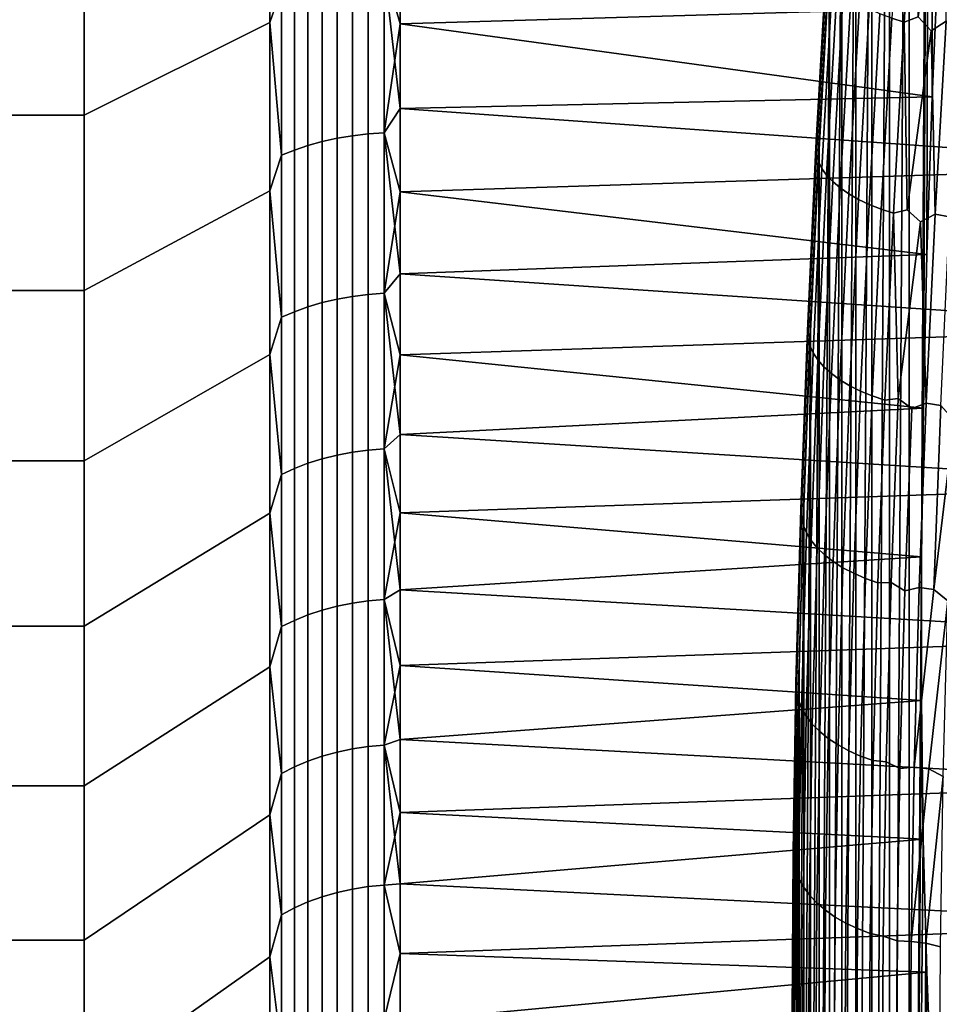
# Model space of a CAD drawing. Header units: metres. Extents: x -29 to 117, y -464 to 29.
# Tile 296 of 362: x 55.85 to 60.84, y -17.58 to -12.23. Entities that reach past the tile are written whole.
import ezdxf

# ---------------------------------------------------------------- set-up
doc = ezdxf.new("R2010")
doc.units = ezdxf.units.M
doc.layers.add('solid_24_501_056_XXX', color=7, linetype='CONTINUOUS')

msp = doc.modelspace()

# ---------------------------------------------------------------- linework, layer by layer
at = {"layer": 'solid_24_501_056_XXX'}
for points in [[(60.792839, -5.41515, 78.759651), (60.917858, -4.291757, 78.966141), (60.840805, -11.769875, 73.144981), (60.802765, -12.649893, 72.630539)], [(60.677292, -6.526996, 78.50708), (60.792839, -5.41515, 78.759651), (60.745323, -15.146692, 70.873718), (60.677315, -24.971069, 63.030529)], [(60.792839, -5.41515, 78.759651), (60.754997, -14.339691, 71.493912), (60.745323, -15.146692, 70.873718)], [(60.792839, -5.41515, 78.759651), (60.774158, -13.506566, 72.080154), (60.754997, -14.339691, 71.493912)], [(60.792839, -5.41515, 78.759651), (60.802765, -12.649893, 72.630539), (60.774158, -13.506566, 72.080154)], [(60.571278, -24.486364, 64.061623), (60.571259, -7.626577, 78.208778), (60.677292, -6.526996, 78.50708)], [(60.677315, -24.971069, 63.030529), (60.571278, -24.486364, 64.061623), (60.677292, -6.526996, 78.50708)], [(60.474964, -23.960058, 65.070374), (60.474949, -8.711383, 77.865631), (60.571259, -7.626577, 78.208778)], [(60.571278, -24.486364, 64.061623), (60.474964, -23.960058, 65.070374), (60.571259, -7.626577, 78.208778)], [(60.388428, -23.392693, 66.055992), (60.388416, -9.780537, 77.478035), (60.474949, -8.711383, 77.865631)], [(60.474964, -23.960058, 65.070374), (60.388428, -23.392693, 66.055992), (60.474949, -8.711383, 77.865631)], [(60.311836, -22.785374, 67.016594), (60.311829, -10.831978, 77.046745), (60.388416, -9.780537, 77.478035)], [(60.388428, -23.392693, 66.055992), (60.311836, -22.785374, 67.016594), (60.388416, -9.780537, 77.478035)], [(60.245262, -22.139154, 67.950859), (60.245255, -11.86424, 76.572586), (60.311829, -10.831978, 77.046745)], [(60.311836, -22.785374, 67.016594), (60.245262, -22.139154, 67.950859), (60.311829, -10.831978, 77.046745)], [(60.651306, -11.166689, 77.808289), (60.583008, -12.223392, 77.323761), (60.651131, -12.244543, 77.358994), (60.719494, -11.18686, 77.843964)], [(60.719494, -11.18686, 77.843964), (60.651131, -12.244543, 77.358994), (60.725754, -12.216984, 77.409981)], [(60.877998, -12.239969, 77.4496), (60.865105, -11.236148, 77.888222), (60.725754, -12.216984, 77.409981), (60.796978, -12.292251, 77.403206)], [(57.207108, -12.246424, 73.211479), (57.207108, -11.309538, 73.725471), (56.200001, -11.774567, 74.61879), (56.200001, -12.74988, 74.083717)], [(57.207108, -11.309538, 30.274527), (57.207108, -12.246424, 30.788519), (56.200001, -12.74988, 29.916283), (56.200001, -11.774567, 29.381212)], [(57.271427, -12.06489, 73.247505), (57.207108, -11.309538, 73.725471), (57.207108, -12.246424, 73.211479)], [(57.271427, -12.06489, 30.752491), (57.207108, -12.246424, 30.788519), (57.207108, -11.309538, 30.274527)], [(56.200001, -12.74988, 74.083717), (56.200001, -11.774567, 74.61879), (55.5, -11.774573, 74.618744), (55.5, -12.75, 74.083649)], [(56.200001, -11.774567, 29.381212), (56.200001, -12.74988, 29.916283), (55.5, -12.75, 29.916351), (55.5, -11.774573, 29.381254)], [(57.827667, -11.951221, 73.047325), (57.914215, -12.254225, 72.868011), (57.914215, -11.789581, 73.133995)], [(57.827667, -11.951221, 30.952673), (57.914215, -11.789582, 30.866005), (62.30183, -12.123719, 31.055897), (57.914215, -12.254225, 31.131987)], [(60.802765, -12.649893, 72.630539), (60.840805, -11.769875, 73.144981), (57.914215, -11.789581, 73.133995), (57.914215, -12.254225, 72.868011)], [(60.233814, -11.877378, 76.651978), (60.245255, -11.86424, 76.572586), (60.188858, -12.874793, 76.056702), (60.177177, -12.888845, 76.136749)], [(60.188866, -21.455612, 68.856506), (60.188858, -12.874793, 76.056702), (60.245255, -11.86424, 76.572586)], [(60.245262, -22.139154, 67.950859), (60.188866, -21.455612, 68.856506), (60.245255, -11.86424, 76.572586)], [(60.233814, -11.877378, 76.651978), (60.177177, -12.888845, 76.136749), (60.17194, -12.926119, 76.206841), (60.228741, -11.911701, 76.723572)], [(60.228741, -11.911701, 76.723572), (60.17194, -12.926119, 76.206841), (60.174606, -12.963768, 76.276871), (60.231571, -11.946458, 76.795074)], [(57.572521, -12.87561, 31.438498), (57.572521, -11.979088, 30.903599), (57.655815, -11.966138, 30.926405), (57.655815, -12.861691, 31.460726)], [(57.572521, -11.979088, 73.096405), (57.572521, -12.87561, 72.561501), (57.655815, -12.861691, 72.539276), (57.655815, -11.966138, 73.073593)], [(57.655815, -12.861691, 31.460726), (57.655815, -11.966138, 30.926405), (57.741081, -11.956825, 30.942804), (57.741081, -12.851682, 31.476711)], [(57.655815, -11.966138, 73.073593), (57.655815, -12.861691, 72.539276), (57.741081, -12.851682, 72.523293), (57.741081, -11.956825, 73.057198)], [(57.741081, -12.851682, 31.476711), (57.741081, -11.956825, 30.942804), (57.827667, -11.951221, 30.952673), (57.827667, -12.845658, 31.48633)], [(57.741081, -11.956825, 73.057198), (57.741081, -12.851682, 72.523293), (57.827667, -12.845658, 72.513672), (57.827667, -11.951221, 73.047325)], [(57.827667, -11.951221, 30.952673), (57.914215, -12.254225, 31.131987), (57.914215, -12.71287, 31.408182)], [(57.827667, -12.845658, 31.48633), (57.827667, -11.951221, 30.952673), (57.914215, -12.71287, 31.408182)], [(57.827667, -11.951221, 73.047325), (57.827667, -12.845658, 72.513672), (57.914215, -12.254225, 72.868011)], [(60.231571, -11.946458, 76.795074), (60.174606, -12.963768, 76.276871), (60.18515, -13.001422, 76.346153), (60.242271, -11.981307, 76.865791)], [(57.34071, -12.939622, 31.336275), (57.34071, -12.038642, 30.798717), (57.414364, -12.015478, 30.83951), (57.414364, -12.914725, 31.376034)], [(57.34071, -12.038642, 73.201286), (57.34071, -12.939622, 72.663727), (57.414364, -12.914725, 72.623962), (57.414364, -12.015478, 73.160492)], [(57.414364, -12.914725, 31.376034), (57.414364, -12.015478, 30.83951), (57.491833, -11.995577, 30.874559), (57.491833, -12.893333, 31.410196)], [(57.414364, -12.015478, 73.160492), (57.414364, -12.914725, 72.623962), (57.491833, -12.893333, 72.589806), (57.491833, -11.995577, 73.125443)], [(57.491833, -12.893333, 31.410196), (57.491833, -11.995577, 30.874559), (57.572521, -11.979088, 30.903599), (57.572521, -12.87561, 31.438498)], [(57.491833, -11.995577, 73.125443), (57.491833, -12.893333, 72.589806), (57.572521, -12.87561, 72.561501), (57.572521, -11.979088, 73.096405)], [(60.242271, -11.981307, 76.865791), (60.18515, -13.001422, 76.346153), (60.203465, -13.038709, 76.414001), (60.260735, -12.015903, 76.935005)], [(60.260735, -12.015903, 76.935005), (60.203465, -13.038709, 76.414001), (60.22937, -13.075258, 76.479744), (60.286785, -12.049903, 77.002052)], [(57.271427, -12.06489, 73.247505), (57.207108, -12.246424, 73.211479), (57.271427, -12.967834, 72.708778)], [(57.271427, -12.967834, 31.291224), (57.207108, -12.246424, 30.788519), (57.271427, -12.06489, 30.752491)], [(57.271427, -12.967834, 31.291224), (57.271427, -12.06489, 30.752491), (57.34071, -12.038642, 30.798717), (57.34071, -12.939622, 31.336275)], [(57.271427, -12.06489, 73.247505), (57.271427, -12.967834, 72.708778), (57.34071, -12.939622, 72.663727), (57.34071, -12.038642, 73.201286)], [(60.286785, -12.049903, 77.002052), (60.22937, -13.075258, 76.479744), (60.262608, -13.110711, 76.542732), (60.320156, -12.082971, 77.066254)], [(57.914215, -12.71287, 31.408182), (57.914215, -12.254225, 31.131987), (62.30183, -12.123719, 31.055897), (62.30183, -13.027676, 31.605892)], [(60.320156, -12.082971, 77.066254), (60.262608, -13.110711, 76.542732), (60.302853, -13.144714, 76.602341), (60.360523, -12.11478, 77.126976)], [(60.360523, -12.11478, 77.126976), (60.302853, -13.144714, 76.602341), (60.349705, -13.176932, 76.65799), (60.407486, -12.145017, 77.183632)], [(60.407486, -12.145017, 77.183632), (60.349705, -13.176932, 76.65799), (60.402702, -13.207047, 76.709106), (60.460583, -12.173381, 77.235649)], [(60.460583, -12.173381, 77.235649), (60.402702, -13.207047, 76.709106), (60.461319, -13.234761, 76.755211), (60.519283, -12.199593, 77.282509)], [(60.519283, -12.199593, 77.282509), (60.461319, -13.234761, 76.755211), (60.524979, -13.2598, 76.79583), (60.583008, -12.223392, 77.323761)], [(60.583008, -12.223392, 77.323761), (60.524979, -13.2598, 76.79583), (60.593044, -13.281915, 76.830566), (60.651131, -12.244543, 77.358994)], [(60.796978, -12.292251, 77.403206), (60.725754, -12.216984, 77.409981), (60.651131, -12.244543, 77.358994), (60.666786, -13.263452, 76.879097)], [(57.207108, -13.16, 72.657112), (57.207108, -12.246424, 73.211479), (56.200001, -12.74988, 74.083717), (56.200001, -13.701018, 73.506561)], [(57.207108, -13.159999, 31.34289), (56.200001, -13.701018, 30.493441), (56.200001, -12.74988, 29.916283), (57.207108, -12.246424, 30.788519)], [(57.271427, -12.967834, 72.708778), (57.207108, -12.246424, 73.211479), (57.207108, -13.16, 72.657112)], [(57.271427, -12.967834, 31.291224), (57.207108, -13.159999, 31.34289), (57.207108, -12.246424, 30.788519)], [(57.827667, -12.845658, 72.513672), (57.914215, -12.71287, 72.59182), (57.914215, -12.254225, 72.868011)], [(60.802765, -12.649893, 72.630539), (57.914215, -12.254225, 72.868011), (57.914215, -12.71287, 72.59182)], [(60.651131, -12.244543, 77.358994), (60.593044, -13.281915, 76.830566), (60.666786, -13.263452, 76.879097)], [(60.818928, -13.287711, 76.918274), (60.796978, -12.292251, 77.403206), (60.666786, -13.263452, 76.879097), (60.73909, -13.32809, 76.874893)], [(60.818928, -13.287711, 76.918274), (60.877998, -12.239969, 77.4496), (60.796978, -12.292251, 77.403206)], [(60.897305, -13.301455, 76.923912), (60.956249, -12.255086, 77.454842), (60.877998, -12.239969, 77.4496), (60.818928, -13.287711, 76.918274)], [(60.774158, -13.506566, 72.080154), (60.802765, -12.649893, 72.630539), (57.914215, -12.71287, 72.59182), (57.914215, -13.165292, 72.305542)], [(57.827667, -12.845658, 31.48633), (57.914215, -12.71287, 31.408182), (62.30183, -13.027676, 31.605892), (57.914215, -13.165293, 31.694456)], [(57.827667, -12.845658, 72.513672), (57.914215, -13.165292, 72.305542), (57.914215, -12.71287, 72.59182)], [(56.200001, -12.74988, 74.083717), (55.5, -12.75, 74.083649), (55.5, -13.701121, 73.506454), (56.200001, -13.701018, 73.506561)], [(56.200001, -12.74988, 29.916283), (56.200001, -13.701018, 30.493441), (55.5, -13.701121, 30.493547), (55.5, -12.75, 29.916351)], [(57.491833, -13.767216, 31.983959), (57.491833, -12.893333, 31.410196), (57.572521, -12.87561, 31.438498), (57.572521, -13.748291, 32.011475)], [(57.491833, -12.893333, 72.589806), (57.491833, -13.767216, 72.016037), (57.572521, -13.748291, 71.988525), (57.572521, -12.87561, 72.561501)], [(57.572521, -13.748291, 32.011475), (57.572521, -12.87561, 31.438498), (57.655815, -12.861691, 31.460726), (57.655815, -13.733428, 32.033081)], [(57.572521, -12.87561, 72.561501), (57.572521, -13.748291, 71.988525), (57.655815, -13.733428, 71.966919), (57.655815, -12.861691, 72.539276)], [(57.655815, -13.733428, 32.033081), (57.655815, -12.861691, 31.460726), (57.741081, -12.851682, 31.476711), (57.741081, -13.72274, 32.048622)], [(57.655815, -12.861691, 72.539276), (57.655815, -13.733428, 71.966919), (57.741081, -13.72274, 71.951378), (57.741081, -12.851682, 72.523293)], [(57.741081, -13.72274, 32.048622), (57.741081, -12.851682, 31.476711), (57.827667, -12.845658, 31.48633), (57.827667, -13.716309, 32.057972)], [(57.741081, -12.851682, 72.523293), (57.741081, -13.72274, 71.951378), (57.827667, -13.716309, 71.942032), (57.827667, -12.845658, 72.513672)], [(57.827667, -12.845658, 31.48633), (57.914215, -13.165293, 31.694456), (57.914215, -13.611272, 31.990669)], [(57.827667, -13.716309, 32.057972), (57.827667, -12.845658, 31.48633), (57.914215, -13.611272, 31.990669)], [(57.827667, -12.845658, 72.513672), (57.827667, -13.716309, 71.942032), (57.914215, -13.165292, 72.305542)], [(60.177177, -12.888845, 76.136749), (60.188858, -12.874793, 76.056702), (60.142673, -13.862095, 75.500214), (60.130672, -13.8787, 75.579987)], [(60.142677, -20.73612, 69.732201), (60.142673, -13.862095, 75.500214), (60.188858, -12.874793, 76.056702)], [(60.188866, -21.455612, 68.856506), (60.142677, -20.73612, 69.732201), (60.188858, -12.874793, 76.056702)], [(57.34071, -13.816641, 31.9121), (57.34071, -12.939622, 31.336275), (57.414364, -12.914725, 31.376034), (57.414364, -13.790056, 31.95075)], [(57.34071, -12.939622, 72.663727), (57.34071, -13.816641, 72.087898), (57.414364, -13.790056, 72.049248), (57.414364, -12.914725, 72.623962)], [(57.414364, -13.790056, 31.95075), (57.414364, -12.914725, 31.376034), (57.491833, -12.893333, 31.410196), (57.491833, -13.767216, 31.983959)], [(57.414364, -12.914725, 72.623962), (57.414364, -13.790056, 72.049248), (57.491833, -13.767216, 72.016037), (57.491833, -12.893333, 72.589806)], [(60.177177, -12.888845, 76.136749), (60.130672, -13.8787, 75.579987), (60.125301, -13.918863, 75.648453), (60.17194, -12.926119, 76.206841)], [(60.17194, -12.926119, 76.206841), (60.125301, -13.918863, 75.648453), (60.127834, -13.959348, 75.716888), (60.174606, -12.963768, 76.276871)], [(57.271427, -12.967834, 72.708778), (57.207108, -13.16, 72.657112), (57.271427, -13.846766, 72.131699)], [(57.271427, -13.846766, 31.868301), (57.207108, -13.159999, 31.34289), (57.271427, -12.967834, 31.291224)], [(57.271427, -13.846766, 31.868301), (57.271427, -12.967834, 31.291224), (57.34071, -12.939622, 31.336275), (57.34071, -13.816641, 31.9121)], [(57.271427, -12.967834, 72.708778), (57.271427, -13.846766, 72.131699), (57.34071, -13.816641, 72.087898), (57.34071, -12.939622, 72.663727)], [(60.174606, -12.963768, 76.276871), (60.127834, -13.959348, 75.716888), (60.138248, -13.99975, 75.784622), (60.18515, -13.001422, 76.346153)], [(57.914215, -13.611272, 31.990669), (57.914215, -13.165293, 31.694456), (62.30183, -13.027676, 31.605892), (62.30183, -13.906724, 32.194874)], [(60.18515, -13.001422, 76.346153), (60.138248, -13.99975, 75.784622), (60.156441, -14.039674, 75.85099), (60.203465, -13.038709, 76.414001)], [(60.203465, -13.038709, 76.414001), (60.156441, -14.039674, 75.85099), (60.182228, -14.078722, 75.915329), (60.22937, -13.075258, 76.479744)], [(60.22937, -13.075258, 76.479744), (60.182228, -14.078722, 75.915329), (60.215355, -14.116509, 75.977005), (60.262608, -13.110711, 76.542732)], [(60.262608, -13.110711, 76.542732), (60.215355, -14.116509, 75.977005), (60.255501, -14.152662, 76.035408), (60.302853, -13.144714, 76.602341)], [(60.302853, -13.144714, 76.602341), (60.255501, -14.152662, 76.035408), (60.302261, -14.186823, 76.089951), (60.349705, -13.176932, 76.65799)], [(57.207108, -13.159999, 31.34289), (57.207108, -14.048525, 31.936581), (56.200001, -14.626127, 31.111572), (56.200001, -13.701018, 30.493441)], [(57.207108, -14.048526, 72.063416), (57.207108, -13.16, 72.657112), (56.200001, -13.701018, 73.506561), (56.200001, -14.626127, 72.888428)], [(57.271427, -13.846766, 31.868301), (57.207108, -14.048525, 31.936581), (57.207108, -13.159999, 31.34289)], [(57.271427, -13.846766, 72.131699), (57.207108, -13.16, 72.657112), (57.207108, -14.048526, 72.063416)], [(57.827667, -13.716309, 71.942032), (57.914215, -13.611271, 72.009331), (57.914215, -13.165292, 72.305542)], [(60.774158, -13.506566, 72.080154), (57.914215, -13.165292, 72.305542), (57.914215, -13.611271, 72.009331)], [(60.349705, -13.176932, 76.65799), (60.302261, -14.186823, 76.089951), (60.355179, -14.218654, 76.140114), (60.402702, -13.207047, 76.709106)], [(60.402702, -13.207047, 76.709106), (60.355179, -14.218654, 76.140114), (60.413727, -14.247839, 76.185387), (60.461319, -13.234761, 76.755211)], [(60.461319, -13.234761, 76.755211), (60.413727, -14.247839, 76.185387), (60.477325, -14.274092, 76.225319), (60.524979, -13.2598, 76.79583)], [(60.524979, -13.2598, 76.79583), (60.477325, -14.274092, 76.225319), (60.545349, -14.297151, 76.259529), (60.593044, -13.281915, 76.830566)], [(60.593044, -13.281915, 76.830566), (60.545349, -14.297151, 76.259529), (60.618366, -14.287513, 76.304916)], [(60.73909, -13.32809, 76.874893), (60.666786, -13.263452, 76.879097), (60.593044, -13.281915, 76.830566), (60.618366, -14.287513, 76.304916)], [(60.77042, -14.313014, 76.343575), (60.818928, -13.287711, 76.918274), (60.73909, -13.32809, 76.874893)], [(60.848904, -14.325425, 76.349709), (60.897305, -13.301455, 76.923912), (60.818928, -13.287711, 76.918274), (60.77042, -14.313014, 76.343575)], [(60.77042, -14.313014, 76.343575), (60.73909, -13.32809, 76.874893), (60.618366, -14.287513, 76.304916), (60.691559, -14.34185, 76.304131)], [(60.754997, -14.339691, 71.493912), (60.774158, -13.506566, 72.080154), (57.914215, -13.611271, 72.009331), (57.914215, -14.050589, 71.703323)], [(57.827667, -13.716309, 71.942032), (57.914215, -14.050589, 71.703323), (57.914215, -13.611271, 72.009331)], [(57.827667, -13.716309, 32.057972), (57.914215, -13.611272, 31.990669), (62.30183, -13.906724, 32.194874), (57.914215, -14.050589, 32.296677)], [(56.200001, -13.701018, 73.506561), (55.5, -13.701121, 73.506454), (55.5, -14.626199, 72.888374), (56.200001, -14.626127, 72.888428)], [(56.200001, -13.701018, 30.493441), (56.200001, -14.626127, 31.111572), (55.5, -14.626199, 31.111624), (55.5, -13.701121, 30.493547)], [(57.572521, -14.595513, 32.621464), (57.572521, -13.748291, 32.011475), (57.655815, -13.733428, 32.033081), (57.655815, -14.579734, 32.64241)], [(57.572521, -13.748291, 71.988525), (57.572521, -14.595513, 71.37854), (57.655815, -14.579734, 71.35759), (57.655815, -13.733428, 71.966919)], [(57.655815, -14.579734, 32.64241), (57.655815, -13.733428, 32.033081), (57.741081, -13.72274, 32.048622), (57.741081, -14.568388, 32.657478)], [(57.655815, -13.733428, 71.966919), (57.655815, -14.579734, 71.35759), (57.741081, -14.568388, 71.342522), (57.741081, -13.72274, 71.951378)], [(57.741081, -14.568388, 32.657478), (57.741081, -13.72274, 32.048622), (57.827667, -13.716309, 32.057972), (57.827667, -14.56156, 32.666542)], [(57.741081, -13.72274, 71.951378), (57.741081, -14.568388, 71.342522), (57.827667, -14.56156, 71.333458), (57.827667, -13.716309, 71.942032)], [(57.827667, -13.716309, 32.057972), (57.914215, -14.050589, 32.296677), (57.914215, -14.483028, 32.612328)], [(57.827667, -14.56156, 32.666542), (57.827667, -13.716309, 32.057972), (57.914215, -14.483028, 32.612328)], [(57.827667, -13.716309, 71.942032), (57.827667, -14.56156, 71.333458), (57.914215, -14.050589, 71.703323)], [(57.414364, -14.639853, 32.562592), (57.414364, -13.790056, 31.95075), (57.491833, -13.767216, 31.983959), (57.491833, -14.615603, 32.594788)], [(57.414364, -13.790056, 72.049248), (57.414364, -14.639853, 71.437408), (57.491833, -14.615603, 71.405212), (57.491833, -13.767216, 72.016037)], [(57.491833, -14.615603, 32.594788), (57.491833, -13.767216, 31.983959), (57.572521, -13.748291, 32.011475), (57.572521, -14.595513, 32.621464)], [(57.491833, -13.767216, 72.016037), (57.491833, -14.615603, 71.405212), (57.572521, -14.595513, 71.37854), (57.572521, -13.748291, 71.988525)], [(57.271427, -14.700056, 32.482662), (57.271427, -13.846766, 31.868301), (57.34071, -13.816641, 31.9121), (57.34071, -14.668075, 32.52512)], [(57.271427, -13.846766, 72.131699), (57.271427, -14.700056, 71.517342), (57.34071, -14.668075, 71.474876), (57.34071, -13.816641, 72.087898)], [(57.34071, -14.668075, 32.52512), (57.34071, -13.816641, 31.9121), (57.414364, -13.790056, 31.95075), (57.414364, -14.639853, 32.562592)], [(57.34071, -13.816641, 72.087898), (57.34071, -14.668075, 71.474876), (57.414364, -14.639853, 71.437408), (57.414364, -13.790056, 72.049248)], [(57.271427, -13.846766, 72.131699), (57.207108, -14.048526, 72.063416), (57.271427, -14.700056, 71.517342)], [(57.271427, -14.700056, 32.482662), (57.207108, -14.048525, 31.936581), (57.271427, -13.846766, 31.868301)], [(60.130672, -13.8787, 75.579987), (60.094414, -14.845168, 74.982521), (60.08894, -14.888157, 75.04924), (60.125301, -13.918863, 75.648453)], [(60.130672, -13.8787, 75.579987), (60.142673, -13.862095, 75.500214), (60.106815, -14.823593, 74.904549), (60.094414, -14.845168, 74.982521)], [(60.106819, -19.982527, 70.575676), (60.106815, -14.823593, 74.904549), (60.142673, -13.862095, 75.500214)], [(60.142677, -20.73612, 69.732201), (60.106819, -19.982527, 70.575676), (60.142673, -13.862095, 75.500214)], [(57.914215, -14.483028, 32.612328), (57.914215, -14.050589, 32.296677), (62.30183, -13.906724, 32.194874), (62.30183, -14.759178, 32.821712)], [(60.125301, -13.918863, 75.648453), (60.08894, -14.888157, 75.04924), (60.09137, -14.931411, 75.115967), (60.127834, -13.959348, 75.716888)], [(60.127834, -13.959348, 75.716888), (60.09137, -14.931411, 75.115967), (60.101681, -14.9745, 75.182045), (60.138248, -13.99975, 75.784622)], [(60.138248, -13.99975, 75.784622), (60.101681, -14.9745, 75.182045), (60.119774, -15.017, 75.246811), (60.156441, -14.039674, 75.85099)], [(57.207108, -14.048525, 31.936581), (57.207108, -14.91031, 32.568466), (56.200001, -15.523464, 31.769527), (56.200001, -14.626127, 31.111572)], [(57.207108, -14.91031, 71.431534), (57.207108, -14.048526, 72.063416), (56.200001, -14.626127, 72.888428), (56.200001, -15.523464, 72.230476)], [(57.271427, -14.700056, 32.482662), (57.207108, -14.91031, 32.568466), (57.207108, -14.048525, 31.936581)], [(57.271427, -14.700056, 71.517342), (57.207108, -14.048526, 72.063416), (57.207108, -14.91031, 71.431534)], [(57.827667, -14.56156, 71.333458), (57.914215, -14.483028, 71.387672), (57.914215, -14.050589, 71.703323)], [(60.754997, -14.339691, 71.493912), (57.914215, -14.050589, 71.703323), (57.914215, -14.483028, 71.387672)], [(60.156441, -14.039674, 75.85099), (60.119774, -15.017, 75.246811), (60.14547, -15.058491, 75.309647), (60.182228, -14.078722, 75.915329)], [(60.182228, -14.078722, 75.915329), (60.14547, -15.058491, 75.309647), (60.178513, -15.09856, 75.369904), (60.215355, -14.116509, 75.977005)], [(60.215355, -14.116509, 75.977005), (60.178513, -15.09856, 75.369904), (60.218578, -15.136814, 75.42701), (60.255501, -14.152662, 76.035408)], [(60.255501, -14.152662, 76.035408), (60.218578, -15.136814, 75.42701), (60.26527, -15.172873, 75.480385), (60.302261, -14.186823, 76.089951)], [(60.302261, -14.186823, 76.089951), (60.26527, -15.172873, 75.480385), (60.318123, -15.20638, 75.529503), (60.355179, -14.218654, 76.140114)], [(60.355179, -14.218654, 76.140114), (60.318123, -15.20638, 75.529503), (60.376617, -15.237004, 75.573891), (60.413727, -14.247839, 76.185387)], [(60.413727, -14.247839, 76.185387), (60.376617, -15.237004, 75.573891), (60.44017, -15.264443, 75.613091), (60.477325, -14.274092, 76.225319)], [(60.477325, -14.274092, 76.225319), (60.44017, -15.264443, 75.613091), (60.50816, -15.288425, 75.646729), (60.545349, -14.297151, 76.259529)], [(60.50816, -15.288425, 75.646729), (60.580612, -15.287302, 75.688309), (60.618366, -14.287513, 76.304916), (60.545349, -14.297151, 76.259529)], [(60.654499, -15.331717, 75.691757), (60.691559, -14.34185, 76.304131), (60.618366, -14.287513, 76.304916), (60.580612, -15.287302, 75.688309)], [(60.77042, -14.313014, 76.343575), (60.691559, -14.34185, 76.304131), (60.654499, -15.331717, 75.691757), (60.732594, -15.314004, 75.726364)], [(60.811161, -15.325129, 75.733086), (60.848904, -14.325425, 76.349709), (60.77042, -14.313014, 76.343575), (60.732594, -15.314004, 75.726364)], [(60.745323, -15.146692, 70.873718), (60.754997, -14.339691, 71.493912), (57.914215, -14.483028, 71.387672), (57.914215, -14.908381, 71.062531)], [(60.811161, -15.325129, 75.733086), (60.9226, -14.407704, 76.30542), (60.848904, -14.325425, 76.349709)], [(60.811161, -15.325129, 75.733086), (60.887333, -15.386535, 75.697922), (60.9226, -14.407704, 76.30542)], [(57.827667, -14.56156, 32.666542), (57.914215, -14.483028, 32.612328), (62.30183, -14.759178, 32.821712), (57.914215, -14.908381, 32.937466)], [(57.827667, -14.56156, 71.333458), (57.914215, -14.908381, 71.062531), (57.914215, -14.483028, 71.387672)], [(57.572521, -15.415708, 33.267338), (57.572521, -14.595513, 32.621464), (57.655815, -14.579734, 32.64241), (57.655815, -15.399042, 33.287586)], [(57.572521, -14.595513, 71.37854), (57.572521, -15.415708, 70.732666), (57.655815, -15.399042, 70.71241), (57.655815, -14.579734, 71.35759)], [(57.655815, -15.399042, 33.287586), (57.655815, -14.579734, 32.64241), (57.741081, -14.568388, 32.657478), (57.741081, -15.387057, 33.302151)], [(57.655815, -14.579734, 71.35759), (57.655815, -15.399042, 70.71241), (57.741081, -15.387057, 70.697853), (57.741081, -14.568388, 71.342522)], [(57.741081, -15.387057, 33.302151), (57.741081, -14.568388, 32.657478), (57.827667, -14.56156, 32.666542), (57.827667, -15.379846, 33.310913)], [(57.741081, -14.568388, 71.342522), (57.741081, -15.387057, 70.697853), (57.827667, -15.379846, 70.689087), (57.827667, -14.56156, 71.333458)], [(57.827667, -14.56156, 32.666542), (57.914215, -14.908381, 32.937466), (57.914215, -15.326435, 33.271935)], [(57.827667, -15.379846, 33.310913), (57.827667, -14.56156, 32.666542), (57.914215, -15.326435, 33.271935)], [(57.827667, -14.56156, 71.333458), (57.827667, -15.379846, 70.689087), (57.914215, -14.908381, 71.062531)], [(56.200001, -15.523464, 72.230476), (56.200001, -14.626127, 72.888428), (55.5, -14.626199, 72.888374), (55.5, -15.523396, 72.230484)], [(56.200001, -14.626127, 31.111572), (56.200001, -15.523464, 31.769527), (55.5, -15.523396, 31.769518), (55.5, -14.626199, 31.111624)], [(57.34071, -15.492347, 33.174206), (57.34071, -14.668075, 32.52512), (57.414364, -14.639853, 32.562592), (57.414364, -15.462538, 33.21043)], [(57.34071, -14.668075, 71.474876), (57.34071, -15.492347, 70.82579), (57.414364, -15.462538, 70.789574), (57.414364, -14.639853, 71.437408)], [(57.414364, -15.462538, 33.21043), (57.414364, -14.639853, 32.562592), (57.491833, -14.615603, 32.594788), (57.491833, -15.436927, 33.24155)], [(57.414364, -14.639853, 71.437408), (57.414364, -15.462538, 70.789574), (57.491833, -15.436927, 70.758446), (57.491833, -14.615603, 71.405212)], [(57.491833, -15.436927, 33.24155), (57.491833, -14.615603, 32.594788), (57.572521, -14.595513, 32.621464), (57.572521, -15.415708, 33.267338)], [(57.491833, -14.615603, 71.405212), (57.491833, -15.436927, 70.758446), (57.572521, -15.415708, 70.732666), (57.572521, -14.595513, 71.37854)], [(57.271427, -15.526125, 33.13316), (57.271427, -14.700056, 32.482662), (57.34071, -14.668075, 32.52512), (57.34071, -15.492347, 33.174206)], [(57.271427, -14.700056, 71.517342), (57.271427, -15.526125, 70.866837), (57.34071, -15.492347, 70.82579), (57.34071, -14.668075, 71.474876)], [(57.271427, -14.700056, 71.517342), (57.207108, -14.91031, 71.431534), (57.271427, -15.526125, 70.866837)], [(57.271427, -15.526125, 33.13316), (57.207108, -14.91031, 32.568466), (57.271427, -14.700056, 32.482662)], [(57.914215, -15.326435, 33.271935), (57.914215, -14.908381, 32.937466), (62.30183, -14.759178, 32.821712), (62.30183, -15.583417, 33.485218)], [(60.094414, -14.845168, 74.982521), (60.06847, -15.78643, 74.345474), (60.06292, -15.832173, 74.410332), (60.08894, -14.888157, 75.04924)], [(60.094414, -14.845168, 74.982521), (60.106815, -14.823593, 74.904549), (60.081238, -15.757812, 74.271271), (60.06847, -15.78643, 74.345474)], [(60.081238, -19.196629, 71.385757), (60.081238, -15.757812, 74.271271), (60.106815, -14.823593, 74.904549)], [(60.106819, -19.982527, 70.575676), (60.081238, -19.196629, 71.385757), (60.106815, -14.823593, 74.904549)], [(57.207108, -14.91031, 71.431534), (56.200001, -15.523464, 72.230476), (56.200001, -16.391222, 71.534019), (57.207108, -15.743712, 70.762657)], [(57.207108, -14.91031, 32.568466), (57.207108, -15.743711, 33.237343), (56.200001, -16.391222, 32.465981), (56.200001, -15.523464, 31.769527)], [(57.271427, -15.526125, 70.866837), (57.207108, -14.91031, 71.431534), (57.207108, -15.743712, 70.762657)], [(57.271427, -15.526125, 33.13316), (57.207108, -15.743711, 33.237343), (57.207108, -14.91031, 32.568466)], [(57.827667, -15.379846, 70.689087), (57.914215, -15.326435, 70.728065), (57.914215, -14.908381, 71.062531)], [(60.745323, -15.146692, 70.873718), (57.914215, -14.908381, 71.062531), (57.914215, -15.326435, 70.728065)], [(60.08894, -14.888157, 75.04924), (60.06292, -15.832173, 74.410332), (60.065273, -15.878126, 74.475227), (60.09137, -14.931411, 75.115967)], [(60.09137, -14.931411, 75.115967), (60.065273, -15.878126, 74.475227), (60.075512, -15.923834, 74.539536), (60.101681, -14.9745, 75.182045)], [(60.101681, -14.9745, 75.182045), (60.075512, -15.923834, 74.539536), (60.093536, -15.968845, 74.602608), (60.119774, -15.017, 75.246811)], [(60.119774, -15.017, 75.246811), (60.093536, -15.968845, 74.602608), (60.119167, -16.012716, 74.663826), (60.14547, -15.058491, 75.309647)], [(60.14547, -15.058491, 75.309647), (60.119167, -16.012716, 74.663826), (60.152149, -16.05501, 74.72258), (60.178513, -15.09856, 75.369904)], [(60.178513, -15.09856, 75.369904), (60.152149, -16.05501, 74.72258), (60.192158, -16.09531, 74.778297), (60.218578, -15.136814, 75.42701)], [(60.74514, -15.927435, 70.219666), (60.745323, -15.146692, 70.873718), (57.914215, -15.326435, 70.728065), (57.914215, -15.736988, 70.38443)], [(60.218578, -15.136814, 75.42701), (60.192158, -16.09531, 74.778297), (60.2388, -16.133219, 74.830421), (60.26527, -15.172873, 75.480385)], [(60.26527, -15.172873, 75.480385), (60.2388, -16.133219, 74.830421), (60.291607, -16.168362, 74.878441), (60.318123, -15.20638, 75.529503)], [(60.677315, -24.971069, 63.030529), (60.745323, -15.146692, 70.873718), (60.74514, -15.927435, 70.219666)], [(60.318123, -15.20638, 75.529503), (60.291607, -16.168362, 74.878441), (60.350063, -16.200388, 74.921875), (60.376617, -15.237004, 75.573891)], [(60.376617, -15.237004, 75.573891), (60.350063, -16.200388, 74.921875), (60.413586, -16.228983, 74.960289), (60.44017, -15.264443, 75.613091)], [(60.44017, -15.264443, 75.613091), (60.413586, -16.228983, 74.960289), (60.481552, -16.253864, 74.993324), (60.50816, -15.288425, 75.646729)], [(57.827667, -15.379846, 33.310913), (57.914215, -15.326435, 33.271935), (57.914215, -15.736988, 33.61557)], [(57.827667, -15.379846, 70.689087), (57.914215, -15.736988, 70.38443), (57.914215, -15.326435, 70.728065)], [(57.914215, -15.736988, 33.61557), (57.914215, -15.326435, 33.271935), (62.30183, -15.583417, 33.485218)], [(60.481552, -16.253864, 74.993324), (60.553596, -16.260902, 75.030441), (60.580612, -15.287302, 75.688309), (60.50816, -15.288425, 75.646729)], [(60.627979, -16.295826, 75.038918), (60.654499, -15.331717, 75.691757), (60.580612, -15.287302, 75.688309), (60.553596, -16.260902, 75.030441)], [(60.732594, -15.314004, 75.726364), (60.654499, -15.331717, 75.691757), (60.627979, -16.295826, 75.038918), (60.705528, -16.288763, 75.06781)], [(60.811161, -15.325129, 75.733086), (60.732594, -15.314004, 75.726364), (60.705528, -16.288763, 75.06781)], [(60.705528, -16.288763, 75.06781), (60.784153, -16.298653, 75.075226), (60.887333, -15.386535, 75.697922), (60.811161, -15.325129, 75.733086)], [(57.655815, -16.189835, 33.967415), (57.655815, -15.399042, 33.287586), (57.741081, -15.387057, 33.302151), (57.741081, -16.177235, 33.981449)], [(57.655815, -15.399042, 70.71241), (57.655815, -16.189835, 70.032585), (57.741081, -16.177235, 70.018555), (57.741081, -15.387057, 70.697853)], [(57.741081, -16.177235, 33.981449), (57.741081, -15.387057, 33.302151), (57.827667, -15.379846, 33.310913), (57.827667, -16.169653, 33.989891)], [(57.741081, -15.387057, 70.697853), (57.741081, -16.177235, 70.018555), (57.827667, -16.169653, 70.010109), (57.827667, -15.379846, 70.689087)], [(57.827667, -15.379846, 33.310913), (57.914215, -15.736988, 33.61557), (57.914215, -16.139839, 33.968204)], [(57.827667, -16.169653, 33.989891), (57.827667, -15.379846, 33.310913), (57.914215, -16.139839, 33.968204)], [(57.827667, -15.379846, 70.689087), (57.827667, -16.169653, 70.010109), (57.914215, -15.736988, 70.38443)], [(60.784153, -16.298653, 75.075226), (60.862103, -16.33952, 75.051208), (60.887333, -15.386535, 75.697922)], [(57.414364, -16.25659, 33.893059), (57.414364, -15.462538, 33.21043), (57.491833, -15.436927, 33.24155), (57.491833, -16.229664, 33.92305)], [(57.414364, -15.462538, 70.789574), (57.414364, -16.25659, 70.106941), (57.491833, -16.229664, 70.07695), (57.491833, -15.436927, 70.758446)], [(57.491833, -16.229664, 33.92305), (57.491833, -15.436927, 33.24155), (57.572521, -15.415708, 33.267338), (57.572521, -16.207355, 33.947899)], [(57.491833, -15.436927, 70.758446), (57.491833, -16.229664, 70.07695), (57.572521, -16.207355, 70.052101), (57.572521, -15.415708, 70.732666)], [(57.572521, -16.207355, 33.947899), (57.572521, -15.415708, 33.267338), (57.655815, -15.399042, 33.287586), (57.655815, -16.189835, 33.967415)], [(57.572521, -15.415708, 70.732666), (57.572521, -16.207355, 70.052101), (57.655815, -16.189835, 70.032585), (57.655815, -15.399042, 70.71241)], [(57.271427, -16.323442, 33.818596), (57.271427, -15.526125, 33.13316), (57.34071, -15.492347, 33.174206), (57.34071, -16.28793, 33.85815)], [(57.271427, -15.526125, 70.866837), (57.271427, -16.323442, 70.181404), (57.34071, -16.28793, 70.141846), (57.34071, -15.492347, 70.82579)], [(57.34071, -16.28793, 33.85815), (57.34071, -15.492347, 33.174206), (57.414364, -15.462538, 33.21043), (57.414364, -16.25659, 33.893059)], [(57.34071, -15.492347, 70.82579), (57.34071, -16.28793, 70.141846), (57.414364, -16.25659, 70.106941), (57.414364, -15.462538, 70.789574)], [(56.200001, -16.391222, 71.534019), (56.200001, -15.523464, 72.230476), (55.5, -15.523396, 72.230484), (55.5, -16.391085, 71.534134)], [(56.200001, -15.523464, 31.769527), (56.200001, -16.391222, 32.465981), (55.5, -16.391085, 32.465866), (55.5, -15.523396, 31.769518)], [(57.271427, -15.526125, 70.866837), (57.207108, -15.743712, 70.762657), (57.271427, -16.323442, 70.181404)], [(57.271427, -16.323442, 33.818596), (57.207108, -15.743711, 33.237343), (57.271427, -15.526125, 33.13316)], [(57.914215, -16.139839, 33.968204), (57.914215, -15.736988, 33.61557), (62.30183, -15.583417, 33.485218), (62.30183, -16.377869, 34.184124)], [(57.207108, -15.743711, 33.237343), (57.207108, -16.547144, 33.941933), (56.200001, -17.227636, 33.199509), (56.200001, -16.391222, 32.465981)], [(57.207108, -15.743712, 70.762657), (56.200001, -16.391222, 71.534019), (56.200001, -17.227636, 70.800491), (57.207108, -16.547144, 70.058067)], [(57.271427, -16.323442, 33.818596), (57.207108, -16.547144, 33.941933), (57.207108, -15.743711, 33.237343)], [(57.271427, -16.323442, 70.181404), (57.207108, -15.743712, 70.762657), (57.207108, -16.547144, 70.058067)], [(57.827667, -16.169653, 70.010109), (57.914215, -16.139839, 70.031792), (57.914215, -15.736988, 70.38443)], [(60.74514, -15.927435, 70.219666), (57.914215, -15.736988, 70.38443), (57.914215, -16.139839, 70.031792)], [(60.06847, -15.78643, 74.345474), (60.081238, -15.757812, 74.271271), (60.065907, -16.661758, 73.603035), (60.052876, -16.70063, 73.670204)], [(60.065907, -18.381567, 72.15995), (60.065907, -16.661758, 73.603035), (60.081238, -15.757812, 74.271271)], [(60.081238, -19.196629, 71.385757), (60.065907, -18.381567, 72.15995), (60.081238, -15.757812, 74.271271)], [(60.06847, -15.78643, 74.345474), (60.052876, -16.70063, 73.670204), (60.047276, -16.749048, 73.733086), (60.06292, -15.832173, 74.410332)], [(60.06292, -15.832173, 74.410332), (60.047276, -16.749048, 73.733086), (60.049587, -16.797625, 73.796043), (60.065273, -15.878126, 74.475227)], [(60.754452, -16.679441, 69.533844), (60.74514, -15.927435, 70.219666), (57.914215, -16.139839, 70.031792), (57.914215, -16.53479, 69.670334)], [(60.065273, -15.878126, 74.475227), (60.049587, -16.797625, 73.796043), (60.059784, -16.845877, 73.858467), (60.075512, -15.923834, 74.539536)], [(60.075512, -15.923834, 74.539536), (60.059784, -16.845877, 73.858467), (60.077766, -16.89333, 73.919739), (60.093536, -15.968845, 74.602608)], [(60.677315, -24.971069, 63.030529), (60.74514, -15.927435, 70.219666), (60.754452, -16.679441, 69.533844)], [(60.093536, -15.968845, 74.602608), (60.077766, -16.89333, 73.919739), (60.103359, -16.939512, 73.979248), (60.119167, -16.012716, 74.663826)], [(60.119167, -16.012716, 74.663826), (60.103359, -16.939512, 73.979248), (60.136303, -16.983969, 74.036407), (60.152149, -16.05501, 74.72258)], [(60.152149, -16.05501, 74.72258), (60.136303, -16.983969, 74.036407), (60.176277, -17.026258, 74.09066), (60.192158, -16.09531, 74.778297)], [(57.827667, -16.169653, 33.989891), (57.914215, -16.139839, 33.968204), (57.914215, -16.53479, 34.329666)], [(57.827667, -16.169653, 70.010109), (57.914215, -16.53479, 69.670334), (57.914215, -16.139839, 70.031792)], [(57.914215, -16.53479, 34.329666), (57.914215, -16.139839, 33.968204), (62.30183, -16.377869, 34.184124)], [(60.192158, -16.09531, 74.778297), (60.176277, -17.026258, 74.09066), (60.222885, -17.065966, 74.141457), (60.2388, -16.133219, 74.830421)], [(60.2388, -16.133219, 74.830421), (60.222885, -17.065966, 74.141457), (60.275665, -17.102695, 74.188293), (60.291607, -16.168362, 74.878441)], [(57.572521, -16.96899, 34.661888), (57.572521, -16.207355, 33.947899), (57.655815, -16.189835, 33.967415), (57.655815, -16.950645, 34.680634)], [(57.572521, -16.207355, 70.052101), (57.572521, -16.96899, 69.338112), (57.655815, -16.950645, 69.319366), (57.655815, -16.189835, 70.032585)], [(57.655815, -16.950645, 34.680634), (57.655815, -16.189835, 33.967415), (57.741081, -16.177235, 33.981449), (57.741081, -16.937454, 34.694111)], [(57.655815, -16.189835, 70.032585), (57.655815, -16.950645, 69.319366), (57.741081, -16.937454, 69.305885), (57.741081, -16.177235, 70.018555)], [(57.741081, -16.937454, 34.694111), (57.741081, -16.177235, 33.981449), (57.827667, -16.169653, 33.989891), (57.827667, -16.929516, 34.702221)], [(57.741081, -16.177235, 70.018555), (57.741081, -16.937454, 69.305885), (57.827667, -16.929516, 69.297775), (57.827667, -16.169653, 70.010109)], [(57.827667, -16.169653, 33.989891), (57.914215, -16.53479, 34.329666), (57.914215, -16.921648, 34.699776)], [(57.827667, -16.929516, 34.702221), (57.827667, -16.169653, 33.989891), (57.914215, -16.921648, 34.699776)], [(57.827667, -16.169653, 70.010109), (57.827667, -16.929516, 69.297775), (57.914215, -16.53479, 69.670334)], [(60.291607, -16.168362, 74.878441), (60.275665, -17.102695, 74.188293), (60.334099, -17.136084, 74.230721), (60.350063, -16.200388, 74.921875)], [(57.414364, -17.02054, 34.609219), (57.414364, -16.25659, 33.893059), (57.491833, -16.229664, 33.92305), (57.491833, -16.992348, 34.638023)], [(57.414364, -16.25659, 70.106941), (57.414364, -17.02054, 69.390785), (57.491833, -16.992348, 69.361977), (57.491833, -16.229664, 70.07695)], [(57.491833, -16.992348, 34.638023), (57.491833, -16.229664, 33.92305), (57.572521, -16.207355, 33.947899), (57.572521, -16.96899, 34.661888)], [(57.491833, -16.229664, 70.07695), (57.491833, -16.992348, 69.361977), (57.572521, -16.96899, 69.338112), (57.572521, -16.207355, 70.052101)], [(60.350063, -16.200388, 74.921875), (60.334099, -17.136084, 74.230721), (60.397602, -17.165804, 74.268311), (60.413586, -16.228983, 74.960289)], [(60.413586, -16.228983, 74.960289), (60.397602, -17.165804, 74.268311), (60.465553, -17.191559, 74.300697), (60.481552, -16.253864, 74.993324)], [(57.271427, -17.090534, 34.537701), (57.271427, -16.323442, 33.818596), (57.34071, -16.28793, 33.85815), (57.34071, -17.053352, 34.575691)], [(57.271427, -16.323442, 70.181404), (57.271427, -17.090534, 69.462296), (57.34071, -17.053352, 69.424309), (57.34071, -16.28793, 70.141846)], [(57.34071, -17.053352, 34.575691), (57.34071, -16.28793, 33.85815), (57.414364, -16.25659, 33.893059), (57.414364, -17.02054, 34.609219)], [(57.34071, -16.28793, 70.141846), (57.34071, -17.053352, 69.424309), (57.414364, -17.02054, 69.390785), (57.414364, -16.25659, 70.106941)], [(60.465553, -17.191559, 74.300697), (60.537354, -17.206364, 74.332741), (60.553596, -16.260902, 75.030441), (60.481552, -16.253864, 74.993324)], [(60.612038, -17.232277, 74.347015), (60.627979, -16.295826, 75.038918), (60.553596, -16.260902, 75.030441), (60.537354, -17.206364, 74.332741)], [(60.705528, -16.288763, 75.06781), (60.627979, -16.295826, 75.038918), (60.612038, -17.232277, 74.347015), (60.689259, -17.235334, 74.369354)], [(60.784153, -16.298653, 75.075226), (60.705528, -16.288763, 75.06781), (60.689259, -17.235334, 74.369354)], [(60.689259, -17.235334, 74.369354), (60.767921, -17.244045, 74.377548), (60.862103, -16.33952, 75.051208), (60.784153, -16.298653, 75.075226)], [(57.271427, -16.323442, 70.181404), (57.207108, -16.547144, 70.058067), (57.271427, -17.090534, 69.462296)], [(57.271427, -17.090534, 34.537701), (57.207108, -16.547144, 33.941933), (57.271427, -16.323442, 33.818596)], [(60.767921, -17.244045, 74.377548), (60.846954, -17.265152, 74.366341), (60.862103, -16.33952, 75.051208)], [(56.200001, -17.227636, 70.800491), (56.200001, -16.391222, 71.534019), (55.5, -16.391085, 71.534134), (55.5, -17.227528, 70.800545)], [(56.200001, -17.227636, 33.199509), (55.5, -17.227528, 33.199455), (55.5, -16.391085, 32.465866), (56.200001, -16.391222, 32.465981)], [(57.914215, -16.921648, 34.699776), (57.914215, -16.53479, 34.329666), (62.30183, -16.377869, 34.184124), (62.30183, -17.141012, 34.917095)], [(57.207108, -17.319078, 69.319107), (57.207108, -16.547144, 70.058067), (56.200001, -17.227636, 70.800491), (56.200001, -18.031223, 70.031219)], [(57.207108, -16.547144, 33.941933), (57.207108, -17.319077, 34.680897), (56.200001, -18.031223, 33.968777), (56.200001, -17.227636, 33.199509)], [(57.271427, -17.090534, 69.462296), (57.207108, -16.547144, 70.058067), (57.207108, -17.319078, 69.319107)], [(57.271427, -17.090534, 34.537701), (57.207108, -17.319077, 34.680897), (57.207108, -16.547144, 33.941933)], [(57.827667, -16.929516, 69.297775), (57.914215, -16.921648, 69.300224), (57.914215, -16.53479, 69.670334)], [(60.754452, -16.679441, 69.533844), (57.914215, -16.53479, 69.670334), (57.914215, -16.921648, 69.300224)], [(60.047661, -17.585911, 72.958069), (60.060833, -17.536364, 72.899025), (60.065907, -16.661758, 73.603035), (60.065907, -18.381567, 72.15995)], [(60.047661, -17.585911, 72.958069), (60.052876, -16.70063, 73.670204), (60.065907, -16.661758, 73.603035), (60.060833, -17.536364, 72.899025)], [(60.773251, -17.402605, 68.81633), (60.754452, -16.679441, 69.533844), (57.914215, -16.921648, 69.300224), (57.914215, -17.300224, 68.921654)], [(60.052876, -16.70063, 73.670204), (60.047661, -17.585911, 72.958069), (60.042046, -17.636921, 73.01886), (60.047276, -16.749048, 73.733086)], [(60.677315, -24.971069, 63.030529), (60.754452, -16.679441, 69.533844), (60.773251, -17.402605, 68.81633)], [(60.047276, -16.749048, 73.733086), (60.042046, -17.636921, 73.01886), (60.044342, -17.688036, 73.079781), (60.049587, -16.797625, 73.796043)], [(60.049587, -16.797625, 73.796043), (60.044342, -17.688036, 73.079781), (60.054527, -17.738754, 73.140221), (60.059784, -16.845877, 73.858467)], [(60.059784, -16.845877, 73.858467), (60.054527, -17.738754, 73.140221), (60.072495, -17.78857, 73.199593), (60.077766, -16.89333, 73.919739)], [(57.655815, -17.680069, 35.425922), (57.655815, -16.950645, 34.680634), (57.741081, -16.937454, 34.694111), (57.741081, -17.666309, 35.438824)], [(57.655815, -16.950645, 69.319366), (57.655815, -17.680069, 68.574074), (57.741081, -17.666309, 68.56118), (57.741081, -16.937454, 69.305885)], [(57.741081, -17.666309, 35.438824), (57.741081, -16.937454, 34.694111), (57.827667, -16.929516, 34.702221), (57.827667, -17.65803, 35.446583)], [(57.741081, -16.937454, 69.305885), (57.741081, -17.666309, 68.56118), (57.827667, -17.65803, 68.553413), (57.827667, -16.929516, 69.297775)], [(57.827667, -16.929516, 34.702221), (57.914215, -16.921648, 34.699776), (57.914215, -17.300224, 35.07835)], [(57.827667, -16.929516, 69.297775), (57.914215, -17.300224, 68.921654), (57.914215, -16.921648, 69.300224)], [(57.827667, -17.65803, 35.446583), (57.827667, -16.929516, 34.702221), (57.914215, -17.300224, 35.07835)], [(57.827667, -16.929516, 69.297775), (57.827667, -17.65803, 68.553413), (57.914215, -17.300224, 68.921654)], [(57.914215, -17.300224, 35.07835), (57.914215, -16.921648, 34.699776), (62.30183, -17.141012, 34.917095)], [(60.077766, -16.89333, 73.919739), (60.072495, -17.78857, 73.199593), (60.098072, -17.836992, 73.257301), (60.103359, -16.939512, 73.979248)], [(60.103359, -16.939512, 73.979248), (60.098072, -17.836992, 73.257301), (60.131004, -17.883543, 73.312775), (60.136303, -16.983969, 74.036407)], [(57.414364, -17.752972, 35.357582), (57.414364, -17.02054, 34.609219), (57.491833, -16.992348, 34.638023), (57.491833, -17.723566, 35.385147)], [(57.414364, -17.02054, 69.390785), (57.414364, -17.752972, 68.642418), (57.491833, -17.723566, 68.614853), (57.491833, -16.992348, 69.361977)], [(57.491833, -17.723566, 35.385147), (57.491833, -16.992348, 34.638023), (57.572521, -16.96899, 34.661888), (57.572521, -17.699203, 35.407986)], [(57.491833, -16.992348, 69.361977), (57.491833, -17.723566, 68.614853), (57.572521, -17.699203, 68.59201), (57.572521, -16.96899, 69.338112)], [(57.572521, -17.699203, 35.407986), (57.572521, -16.96899, 34.661888), (57.655815, -16.950645, 34.680634), (57.655815, -17.680069, 35.425922)], [(57.572521, -16.96899, 69.338112), (57.572521, -17.699203, 68.59201), (57.655815, -17.680069, 68.574074), (57.655815, -16.950645, 69.319366)], [(60.136303, -16.983969, 74.036407), (60.131004, -17.883543, 73.312775), (60.170967, -17.927761, 73.365471), (60.176277, -17.026258, 74.09066)], [(57.34071, -17.787195, 35.3255), (57.34071, -17.053352, 34.575691), (57.414364, -17.02054, 34.609219), (57.414364, -17.752972, 35.357582)], [(57.34071, -17.053352, 69.424309), (57.34071, -17.787195, 68.6745), (57.414364, -17.752972, 68.642418), (57.414364, -17.02054, 69.390785)], [(60.176277, -17.026258, 74.09066), (60.170967, -17.927761, 73.365471), (60.217567, -17.969208, 73.414871), (60.222885, -17.065966, 74.141457)], [(57.271427, -17.090534, 69.462296), (57.207108, -17.319078, 69.319107), (57.271427, -17.825977, 68.710854)], [(57.271427, -17.825977, 35.289143), (57.207108, -17.319077, 34.680897), (57.271427, -17.090534, 34.537701)], [(57.271427, -17.825977, 35.289143), (57.271427, -17.090534, 34.537701), (57.34071, -17.053352, 34.575691), (57.34071, -17.787195, 35.3255)], [(57.271427, -17.090534, 69.462296), (57.271427, -17.825977, 68.710854), (57.34071, -17.787195, 68.6745), (57.34071, -17.053352, 69.424309)], [(60.222885, -17.065966, 74.141457), (60.217567, -17.969208, 73.414871), (60.27034, -18.007475, 73.460472), (60.275665, -17.102695, 74.188293)], [(60.275665, -17.102695, 74.188293), (60.27034, -18.007475, 73.460472), (60.328762, -18.042185, 73.501839), (60.334099, -17.136084, 74.230721)], [(57.914215, -17.670332, 35.46521), (57.914215, -17.300224, 35.07835), (62.30183, -17.141012, 34.917095), (62.30183, -17.871393, 35.682732)], [(60.334099, -17.136084, 74.230721), (60.328762, -18.042185, 73.501839), (60.392262, -18.072992, 73.538551), (60.397602, -17.165804, 74.268311)], [(60.397602, -17.165804, 74.268311), (60.392262, -18.072992, 73.538551), (60.460205, -18.099594, 73.570259), (60.465553, -17.191559, 74.300697)], [(60.465553, -17.191559, 74.300697), (60.460205, -18.099594, 73.570259), (60.531925, -18.121725, 73.596634), (60.537354, -17.206364, 74.332741)], [(60.537354, -17.206364, 74.332741), (60.531925, -18.121725, 73.596634), (60.606709, -18.13917, 73.617424), (60.612038, -17.232277, 74.347015)], [(56.200001, -18.031223, 70.031219), (56.200001, -17.227636, 70.800491), (55.5, -17.227528, 70.800545), (55.5, -18.031223, 70.031219)], [(56.200001, -17.227636, 33.199509), (56.200001, -18.031223, 33.968777), (55.5, -18.031223, 33.968777), (55.5, -17.227528, 33.199455)], [(60.612038, -17.232277, 74.347015), (60.606709, -18.13917, 73.617424), (60.683819, -18.151752, 73.632416), (60.689259, -17.235334, 74.369354)], [(60.689259, -17.235334, 74.369354), (60.683819, -18.151752, 73.632416), (60.762493, -18.159351, 73.641472), (60.767921, -17.244045, 74.377548)], [(60.767921, -17.244045, 74.377548), (60.762493, -18.159351, 73.641472), (60.841869, -18.161894, 73.644501), (60.846954, -17.265152, 74.366341)], [(57.827667, -17.65803, 35.446583), (57.914215, -17.300224, 35.07835), (57.914215, -17.670332, 35.46521)], [(57.827667, -17.65803, 68.553413), (57.914215, -17.670332, 68.53479), (57.914215, -17.300224, 68.921654)], [(60.773251, -17.402605, 68.81633), (57.914215, -17.300224, 68.921654), (57.914215, -17.670332, 68.53479)], [(57.207108, -17.319077, 34.680897), (57.207108, -18.058043, 35.452827), (56.200001, -18.800493, 34.772362), (56.200001, -18.031223, 33.968777)], [(57.207108, -18.058043, 68.547173), (57.207108, -17.319078, 69.319107), (56.200001, -18.031223, 70.031219), (56.200001, -18.800493, 69.227638)], [(57.271427, -17.825977, 35.289143), (57.207108, -18.058043, 35.452827), (57.207108, -17.319077, 34.680897)], [(57.271427, -17.825977, 68.710854), (57.207108, -17.319078, 69.319107), (57.207108, -18.058043, 68.547173)], [(60.801495, -18.094584, 68.069389), (60.773251, -17.402605, 68.81633), (57.914215, -17.670332, 68.53479), (57.914215, -18.031792, 68.139839)], [(60.677315, -24.971069, 63.030529), (60.773251, -17.402605, 68.81633), (60.801495, -18.094584, 68.069389), (60.792866, -25.412872, 61.97942)]]:
    msp.add_3dface(points, dxfattribs=at)

doc.saveas('drawing.dxf')
